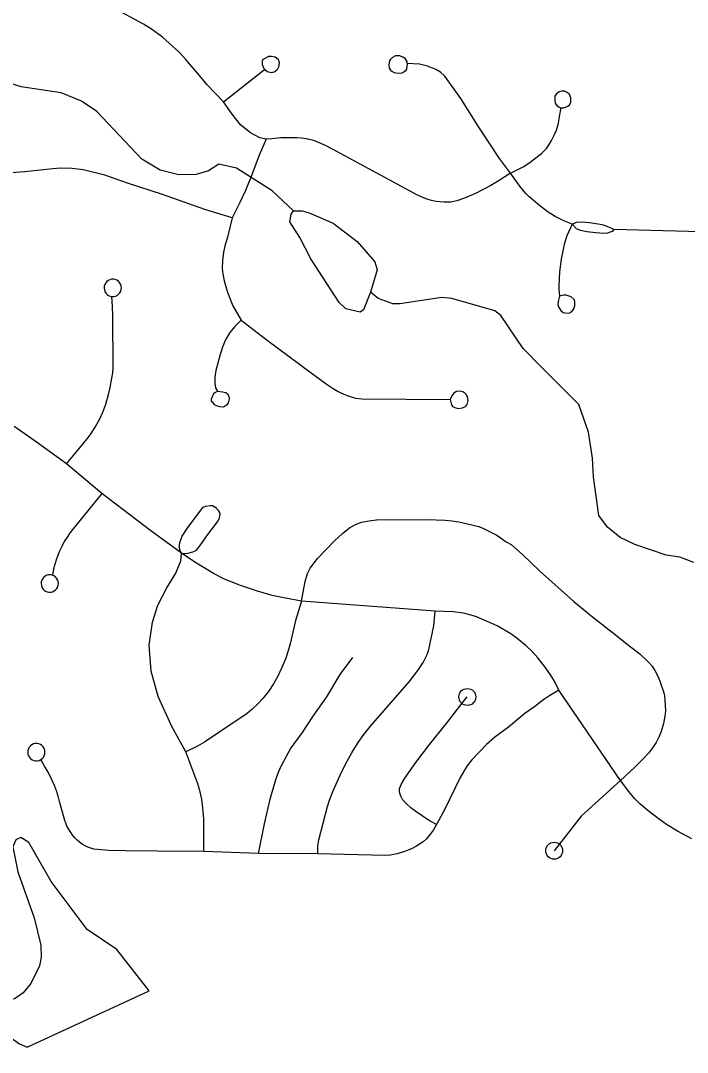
# Model space of a CAD drawing. Extents: x -19 to 366, y -4 to 359.
# Drawn here: x 146.424 to 146.796, y 191.897 to 192.473 of the extents above; entities that cross this region are included whole.
import ezdxf

# ---------------------------------------------------------------- set-up
doc = ezdxf.new("R2010")
doc.units = 0
for name, color, linetype in [('Level 33', 7, 'Continuous'), ('Level 35', 7, 'Continuous'), ('Level 60', 7, 'Continuous')]:
    doc.layers.add(name, color=color, linetype=linetype)

msp = doc.modelspace()

# ---------------------------------------------------------------- linework, layer by layer
at = {"layer": 'Level 33'}
for points in [[(146.53747, 192.42718), (146.52831, 192.43675), (146.52398, 192.44191), (146.51623, 192.4511), (146.5128, 192.45479), (146.50333, 192.46321), (146.49735, 192.46782), (146.49288, 192.47062), (146.47618, 192.47941), (146.46951, 192.48235), (146.46324, 192.48438), (146.44205, 192.48907), (146.43969, 192.48935), (146.41661, 192.49058), (146.40915, 192.49217), (146.4055, 192.49309), (146.40275, 192.49397), (146.4003, 192.4945), (146.38098, 192.49731), (146.36666, 192.4977), (146.34074, 192.49727), (146.33687, 192.49679), (146.33007, 192.49537)], [(146.56026, 192.4453), (146.55912, 192.4479), (146.55909, 192.4496), (146.55943, 192.45076), (146.56272, 192.45271), (146.56418, 192.45271), (146.56633, 192.45236), (146.56783, 192.45109), (146.56839, 192.44914), (146.56811, 192.44662), (146.56737, 192.44512), (146.56608, 192.44403), (146.56413, 192.44349), (146.56175, 192.44394), (146.56026, 192.4453)], [(146.63993, 192.44859), (146.63955, 192.44539), (146.63871, 192.44436), (146.63764, 192.4436), (146.63684, 192.44326), (146.63436, 192.44306), (146.63281, 192.44343), (146.63115, 192.44431), (146.63008, 192.44603), (146.62986, 192.4479), (146.62999, 192.44907), (146.63029, 192.45019), (146.63079, 192.45102), (146.63189, 192.4522), (146.63321, 192.45295)], [(146.63993, 192.44859), (146.63983, 192.44963), (146.63871, 192.45137), (146.63791, 192.45201), (146.63573, 192.45286), (146.63321, 192.45295)], [(146.69749, 192.38744), (146.69132, 192.39566), (146.67979, 192.4131), (146.66988, 192.42905), (146.66091, 192.4416), (146.65848, 192.4437), (146.65623, 192.44509), (146.65515, 192.44568), (146.65127, 192.44704), (146.64669, 192.44819), (146.63993, 192.44859)], [(146.53747, 192.42718), (146.56026, 192.4453)], [(146.72586, 192.42392), (146.72732, 192.42398), (146.72957, 192.42477), (146.73061, 192.42581), (146.73114, 192.42706), (146.73114, 192.42945), (146.73037, 192.43131), (146.72908, 192.43249), (146.72838, 192.43288), (146.72757, 192.43311), (146.7261, 192.43313), (146.72465, 192.43273), (146.72291, 192.43143), (146.7223, 192.43038), (146.7222, 192.42812), (146.72235, 192.42644), (146.72333, 192.42513), (146.72459, 192.42418), (146.72586, 192.42392)], [(146.56126, 192.4064), (146.55778, 192.40726), (146.55253, 192.40996), (146.54703, 192.41432), (146.54222, 192.42042), (146.53747, 192.42718)], [(146.69749, 192.38744), (146.70488, 192.39128), (146.70844, 192.39355), (146.71475, 192.39846), (146.71648, 192.4001), (146.71754, 192.40128), (146.71906, 192.40346), (146.72043, 192.40577), (146.72207, 192.40895), (146.72315, 192.41154), (146.72431, 192.41541), (146.72482, 192.41911), (146.72586, 192.42392)], [(146.56126, 192.4064), (146.55733, 192.39751), (146.55328, 192.38657), (146.54964, 192.37774), (146.54659, 192.37108), (146.54223, 192.3625)], [(146.69749, 192.38744), (146.69124, 192.38338), (146.68647, 192.38063), (146.67793, 192.37617), (146.67178, 192.37348), (146.66756, 192.37205), (146.66424, 192.37136), (146.66055, 192.37128), (146.65606, 192.37175), (146.65344, 192.37224), (146.65093, 192.37295), (146.64866, 192.37383), (146.64558, 192.37525), (146.59816, 192.40089), (146.59424, 192.40284), (146.58788, 192.40566), (146.58361, 192.40667), (146.58095, 192.40703), (146.57834, 192.40717), (146.56943, 192.40717), (146.56433, 192.40656), (146.56126, 192.4064)], [(146.54223, 192.3625), (146.527, 192.36713), (146.50333, 192.37561), (146.48395, 192.38196), (146.47132, 192.38639), (146.4592, 192.38937), (146.45295, 192.39008), (146.44652, 192.39021), (146.44215, 192.38994), (146.42669, 192.38818), (146.41899, 192.38759), (146.41477, 192.38755), (146.40636, 192.38785)], [(146.73183, 192.35904), (146.72727, 192.3609), (146.72237, 192.36324), (146.71851, 192.36575), (146.71383, 192.36925), (146.70778, 192.37448), (146.70597, 192.37623), (146.70272, 192.38023), (146.69749, 192.38744)], [(146.54223, 192.3625), (146.53966, 192.35187), (146.53818, 192.3467), (146.53747, 192.34337), (146.5369, 192.33884), (146.53677, 192.3343), (146.53703, 192.33131), (146.53786, 192.32746), (146.53949, 192.32176), (146.54065, 192.31878), (146.5427, 192.31352), (146.54721, 192.30543)], [(146.73183, 192.35904), (146.72897, 192.35247), (146.72769, 192.3484), (146.72666, 192.34417), (146.72575, 192.33958), (146.7249, 192.3324), (146.72438, 192.3247), (146.72439, 192.32282), (146.72484, 192.31886)], [(146.75508, 192.35601), (146.75399, 192.35668), (146.75049, 192.3582), (146.74865, 192.35866), (146.74285, 192.35965), (146.73766, 192.36024), (146.73431, 192.35998), (146.73183, 192.35904)], [(146.75508, 192.35601), (146.75428, 192.35502), (146.75306, 192.35454), (146.7517, 192.35406), (146.74953, 192.35385), (146.74516, 192.35421), (146.74008, 192.35484), (146.73662, 192.35548), (146.73434, 192.35646), (146.73183, 192.35904)], [(146.81727, 192.35445), (146.75508, 192.35601)], [(146.47519, 192.31865), (146.47619, 192.31867), (146.47717, 192.31889), (146.47811, 192.31932), (146.47892, 192.31994), (146.47958, 192.32071), (146.48008, 192.3216), (146.48038, 192.32257), (146.48047, 192.32358), (146.48034, 192.3246), (146.48001, 192.32556), (146.47948, 192.32643), (146.47877, 192.32718), (146.47795, 192.32776), (146.47701, 192.32816), (146.47601, 192.32835), (146.475, 192.32831), (146.47403, 192.32807), (146.47312, 192.32763), (146.47234, 192.32701), (146.4717, 192.32625), (146.4712, 192.32537), (146.47092, 192.32441), (146.47083, 192.32341), (146.47096, 192.32241), (146.47127, 192.32146), (146.47177, 192.3206), (146.47246, 192.31986), (146.47328, 192.31927), (146.47419, 192.31886), (146.47519, 192.31865)], [(146.44992, 192.2255), (146.45543, 192.23204), (146.46139, 192.2394), (146.46355, 192.2423), (146.46588, 192.24591), (146.46842, 192.25046), (146.47014, 192.25415), (146.47178, 192.25871), (146.47337, 192.26412), (146.47425, 192.26795), (146.47522, 192.27326), (146.47566, 192.27625), (146.47581, 192.27896), (146.47574, 192.30813), (146.47559, 192.31314), (146.47519, 192.31865)], [(146.72484, 192.31886), (146.72409, 192.31595), (146.72398, 192.31427), (146.72426, 192.3129), (146.7255, 192.31094), (146.72695, 192.30987), (146.728, 192.30955), (146.73023, 192.3095), (146.73151, 192.31016), (146.73264, 192.31141), (146.73345, 192.31353), (146.73335, 192.31593), (146.73297, 192.31702), (146.73141, 192.31849), (146.73025, 192.31899), (146.72856, 192.31948), (146.72702, 192.31954), (146.72484, 192.31886)], [(146.54721, 192.30543), (146.54373, 192.30205), (146.54087, 192.29862), (146.53863, 192.29452), (146.53701, 192.29096), (146.53551, 192.28634), (146.53322, 192.27752), (146.53255, 192.27371), (146.53265, 192.27025), (146.53303, 192.26781), (146.53404, 192.26588)], [(146.54721, 192.30543), (146.56185, 192.29431), (146.58629, 192.27612), (146.59471, 192.27003), (146.5986, 192.26741), (146.60137, 192.26578), (146.60368, 192.26467), (146.60689, 192.26338), (146.61105, 192.26205), (146.61457, 192.26162), (146.66392, 192.26125)], [(146.53404, 192.26588), (146.53682, 192.26563), (146.5387, 192.26519), (146.53962, 192.26443), (146.54038, 192.2631), (146.54058, 192.26173), (146.54008, 192.25946), (146.5391, 192.25817), (146.5375, 192.25706), (146.53541, 192.25715), (146.53297, 192.25799), (146.53237, 192.25847), (146.53079, 192.26064), (146.53075, 192.26168), (146.53181, 192.26432), (146.53248, 192.26506), (146.53404, 192.26588)], [(146.66392, 192.26125), (146.66465, 192.25825), (146.6651, 192.25744), (146.66642, 192.25678), (146.6684, 192.2563), (146.67078, 192.25663), (146.67242, 192.2574), (146.67326, 192.25858), (146.67386, 192.26066), (146.67356, 192.26272), (146.67283, 192.26414), (146.67205, 192.26482), (146.67099, 192.26548), (146.66915, 192.26592), (146.66731, 192.26574), (146.66589, 192.26489), (146.6647, 192.26341), (146.66392, 192.26125)], [(146.44992, 192.2255), (146.4337, 192.23708), (146.42064, 192.24616)], [(146.4696, 192.20895), (146.44992, 192.2255)], [(146.4696, 192.20895), (146.45182, 192.18706), (146.45017, 192.18459), (146.44864, 192.18204), (146.44725, 192.17941), (146.44595, 192.17672), (146.44483, 192.17395), (146.44426, 192.17241), (146.44258, 192.16686), (146.44197, 192.16334)], [(146.51403, 192.17562), (146.49689, 192.1881), (146.4696, 192.20895)], [(146.51403, 192.17562), (146.51327, 192.17712), (146.51291, 192.17829), (146.51284, 192.17979), (146.51314, 192.18158), (146.51374, 192.18367), (146.51436, 192.18514), (146.51717, 192.18942), (146.52359, 192.19816), (146.52615, 192.20118), (146.52752, 192.20186), (146.53007, 192.20228), (146.5314, 192.20212), (146.53241, 192.20154)], [(146.51403, 192.17562), (146.51586, 192.17538), (146.51763, 192.17558), (146.52094, 192.17651), (146.52238, 192.17738), (146.52449, 192.1798), (146.52819, 192.18527), (146.53411, 192.19301), (146.53505, 192.19485), (146.53541, 192.19631), (146.53551, 192.19759), (146.5352, 192.19852), (146.53461, 192.19941), (146.5336, 192.20053), (146.53241, 192.20154)], [(146.58091, 192.14885), (146.5829, 192.15981), (146.58421, 192.1642), (146.58578, 192.16722), (146.58799, 192.17025), (146.58988, 192.17257), (146.59951, 192.18259), (146.60372, 192.18654), (146.60773, 192.18967), (146.61112, 192.19166), (146.61431, 192.19287), (146.61867, 192.19373), (146.62273, 192.19411), (146.65098, 192.19433), (146.66103, 192.19398), (146.66488, 192.1936), (146.66864, 192.19303), (146.676, 192.1915), (146.6798, 192.19042), (146.68205, 192.18956), (146.68982, 192.18561), (146.69516, 192.182), (146.69784, 192.18043), (146.70423, 192.17494), (146.71369, 192.16585), (146.73284, 192.14869), (146.74328, 192.14015), (146.75594, 192.13034), (146.76351, 192.12417), (146.7696, 192.11945), (146.77452, 192.11478), (146.77648, 192.11269), (146.77802, 192.11019), (146.77999, 192.10626), (146.78104, 192.10375), (146.78301, 192.09783), (146.78342, 192.09614), (146.78368, 192.09357), (146.78388, 192.08779), (146.78362, 192.08473), (146.78293, 192.08067), (146.78155, 192.07614), (146.78027, 192.07307), (146.7787, 192.07013), (146.77673, 192.06709), (146.77445, 192.06415), (146.77165, 192.0611), (146.76666, 192.0561), (146.7588, 192.04895)], [(146.51642, 192.06479), (146.50868, 192.07897), (146.50091, 192.09576), (146.49707, 192.10987), (146.49588, 192.12436), (146.49791, 192.13716), (146.50078, 192.14659), (146.50575, 192.15628), (146.51084, 192.16442), (146.51371, 192.17129), (146.51403, 192.17562)], [(146.58091, 192.14885), (146.57117, 192.15065), (146.56454, 192.1521), (146.55632, 192.15448), (146.54747, 192.15733), (146.54546, 192.15811), (146.53755, 192.16133), (146.53194, 192.16423), (146.52143, 192.17052), (146.51403, 192.17562)], [(146.44007, 192.15387), (146.44106, 192.15389), (146.44205, 192.15411), (146.44298, 192.15454), (146.44379, 192.15516), (146.44446, 192.15593), (146.44495, 192.15682), (146.44526, 192.15779), (146.44534, 192.15881), (146.44522, 192.15982), (146.44488, 192.16078), (146.44436, 192.16165), (146.44365, 192.1624), (146.44283, 192.16298), (146.44189, 192.16338), (146.44089, 192.16357), (146.43987, 192.16353), (146.43891, 192.16329), (146.438, 192.16285), (146.43721, 192.16223), (146.43657, 192.16147), (146.43608, 192.16059), (146.4358, 192.15963), (146.43571, 192.15863), (146.43583, 192.15763), (146.43615, 192.15668), (146.43665, 192.15582), (146.43733, 192.15508), (146.43815, 192.15449), (146.43907, 192.15408), (146.44007, 192.15387)], [(146.58091, 192.14885), (146.57754, 192.13801), (146.57452, 192.12503), (146.57332, 192.12054), (146.57217, 192.11702), (146.57003, 192.11187), (146.56754, 192.10661), (146.56533, 192.10271), (146.56247, 192.09857), (146.5593, 192.09466), (146.5567, 192.09183), (146.55328, 192.08848), (146.55069, 192.08626), (146.53593, 192.07629), (146.52682, 192.07034), (146.52298, 192.06809), (146.51642, 192.06479)], [(146.65549, 192.14331), (146.58091, 192.14885)], [(146.59, 192.00804), (146.59004, 192.01239), (146.59055, 192.01582), (146.5954, 192.03429), (146.59655, 192.03785), (146.59844, 192.04277), (146.6033, 192.05343), (146.60643, 192.05964), (146.60927, 192.06471), (146.61259, 192.0701), (146.61561, 192.07444), (146.61944, 192.07913), (146.64099, 192.10391), (146.64585, 192.11011), (146.64879, 192.11461), (146.6511, 192.11908), (146.65203, 192.12197), (146.65481, 192.13515), (146.65549, 192.14331)], [(146.72445, 192.09931), (146.72207, 192.10419), (146.72027, 192.10729), (146.71689, 192.1121), (146.7127, 192.11732), (146.70962, 192.1208), (146.70623, 192.12401), (146.7013, 192.12812), (146.69769, 192.1307), (146.69005, 192.13513), (146.67853, 192.14007), (146.67561, 192.14112), (146.6713, 192.1421), (146.66552, 192.14288), (146.65549, 192.14331)], [(146.55701, 192.0081), (146.56028, 192.02468), (146.56349, 192.0385), (146.56664, 192.04951), (146.56811, 192.05353), (146.56964, 192.05695), (146.57248, 192.06249), (146.57482, 192.06646), (146.58154, 192.07555), (146.58752, 192.08474), (146.59515, 192.09558), (146.60259, 192.10794), (146.60951, 192.11738)], [(146.72445, 192.09931), (146.71891, 192.09598), (146.71601, 192.09401), (146.71105, 192.09016), (146.70544, 192.0862), (146.69636, 192.0787), (146.68871, 192.07303), (146.68414, 192.06901), (146.67599, 192.06042), (146.67448, 192.05862), (146.67303, 192.05651), (146.66952, 192.05051), (146.66081, 192.03293), (146.65619, 192.02427)], [(146.7588, 192.04895), (146.72445, 192.09931)], [(146.65619, 192.02427), (146.6518, 192.02679), (146.64479, 192.03154), (146.64193, 192.03371), (146.63906, 192.0363), (146.63732, 192.03826), (146.63626, 192.04022), (146.63565, 192.0424), (146.63564, 192.04448), (146.63672, 192.04699), (146.63855, 192.05017), (146.64463, 192.05888), (146.65177, 192.06822), (146.66246, 192.08133), (146.66982, 192.09098), (146.67343, 192.09544)], [(146.43259, 192.05985), (146.43358, 192.05987), (146.43457, 192.06009), (146.43551, 192.06052), (146.43632, 192.06114), (146.43698, 192.06191), (146.43747, 192.0628), (146.43778, 192.06377), (146.43786, 192.06478), (146.43774, 192.0658), (146.4374, 192.06676), (146.43688, 192.06763), (146.43617, 192.06838), (146.43535, 192.06896), (146.43441, 192.06936), (146.43341, 192.06955), (146.43239, 192.06951), (146.43143, 192.06927), (146.43052, 192.06883), (146.42973, 192.06821), (146.42909, 192.06745), (146.4286, 192.06657), (146.42832, 192.06561), (146.42823, 192.06461), (146.42835, 192.06361), (146.42867, 192.06266), (146.42917, 192.0618), (146.42985, 192.06106), (146.43068, 192.06047), (146.43159, 192.06006), (146.43259, 192.05985)], [(146.5264, 192.00921), (146.52653, 192.01924), (146.52637, 192.02758), (146.52598, 192.0336), (146.52529, 192.03849), (146.52424, 192.04332), (146.52314, 192.04705), (146.51642, 192.06479)], [(146.5264, 192.00921), (146.50069, 192.00951), (146.48283, 192.00962), (146.47338, 192.00981), (146.46516, 192.01056), (146.46344, 192.01106), (146.46179, 192.01169), (146.46018, 192.01247), (146.45863, 192.01338), (146.45718, 192.01442), (146.45582, 192.01558), (146.45458, 192.01685), (146.45342, 192.01822), (146.45241, 192.01968), (146.45191, 192.02049), (146.45094, 192.02193), (146.45012, 192.02344), (146.44943, 192.02502), (146.44888, 192.02666), (146.44856, 192.02791), (146.44596, 192.03716), (146.44516, 192.04016), (146.44422, 192.04311), (146.44314, 192.04602), (146.44192, 192.04887), (146.44056, 192.05166), (146.43908, 192.05439), (146.43776, 192.05652), (146.43551, 192.06052)], [(146.7588, 192.04895), (146.7369, 192.02893), (146.72187, 192.00974)], [(146.79867, 192.01637), (146.79065, 192.02071), (146.78452, 192.02436), (146.78044, 192.02723), (146.77522, 192.0313), (146.76966, 192.03595), (146.76683, 192.03869), (146.76359, 192.04266), (146.7588, 192.04895)], [(146.65619, 192.02427), (146.65455, 192.02129), (146.65295, 192.01914), (146.65062, 192.01644), (146.64875, 192.01477), (146.64462, 192.01203), (146.64236, 192.01076), (146.63831, 192.00921), (146.63436, 192.00804), (146.63052, 192.00727), (146.62743, 192.00714), (146.59, 192.00804)], [(146.55701, 192.0081), (146.5264, 192.00921)], [(146.59, 192.00804), (146.55701, 192.0081)]]:
    msp.add_lwpolyline(points, dxfattribs=at)
for centre in [(146.67343, 192.09544), (146.72187, 192.00974)]:
    msp.add_circle(centre, 0.00473, dxfattribs=at)
at = {"layer": 'Level 35'}
for points in [[(146.71502, 192.27907), (146.70451, 192.2898), (146.69203, 192.30809), (146.68879, 192.31072), (146.66485, 192.31754), (146.65916, 192.31825), (146.6357, 192.31464), (146.63191, 192.31461), (146.62374, 192.31757), (146.61935, 192.32114), (146.61546, 192.31124), (146.61357, 192.3099), (146.6056, 192.31192), (146.60197, 192.3153), (146.58622, 192.33964), (146.58005, 192.35153), (146.57448, 192.3604), (146.5752, 192.36458), (146.57651, 192.36649), (146.56448, 192.37758), (146.54466, 192.39031), (146.53479, 192.3925), (146.52914, 192.38885), (146.52214, 192.38671), (146.51248, 192.38662), (146.50204, 192.38919), (146.49194, 192.39537), (146.4667, 192.4219), (146.45831, 192.42771), (146.4469, 192.43235), (146.42452, 192.43558), (146.41749, 192.4378)], [(146.57651, 192.36649), (146.58125, 192.36653), (146.58524, 192.36542), (146.59855, 192.35965), (146.6119, 192.34933), (146.62185, 192.33804), (146.62322, 192.3335), (146.61935, 192.32114)], [(146.79972, 192.17035), (146.79193, 192.17332), (146.78434, 192.17459), (146.76685, 192.18051), (146.75867, 192.18442), (146.75161, 192.19005), (146.74682, 192.19665), (146.74379, 192.21825), (146.74332, 192.22867), (146.74111, 192.24307), (146.73566, 192.25857), (146.71502, 192.27907)], [(146.49601, 191.9317), (146.478, 191.95468), (146.46142, 191.96574), (146.44129, 191.9925), (146.42878, 192.01439), (146.4244, 192.01701), (146.42157, 192.01585), (146.4199, 192.01185), (146.42267, 191.99803), (146.4318, 191.97232), (146.43554, 191.95699), (146.43578, 191.95035), (146.43488, 191.9456), (146.43004, 191.9357), (146.42573, 191.93054), (146.42121, 191.92728), (146.40817, 191.92357), (146.40535, 191.92051), (146.40558, 191.91615), (146.40826, 191.91276), (146.4237, 191.90208), (146.42789, 191.90022)], [(146.42789, 191.90022), (146.49601, 191.9317)]]:
    msp.add_lwpolyline(points, dxfattribs=at)
at = {"layer": 'Level 60'}
for points in [[(154.11585, 1.87092), (153.9063, 10.48743), (153.69602, 19.10409), (153.48501, 27.72087), (153.27327, 36.3378), (153.0608, 44.95486), (152.84759, 53.57206), (152.63366, 62.1894), (152.419, 70.80688), (152.20362, 79.42449), (151.98751, 88.04225), (151.77068, 96.66014), (151.55312, 105.27817), (151.33484, 113.89634), (151.11584, 122.51465), (150.89612, 131.13311), (150.67568, 139.7517), (150.45452, 148.37043), (150.23264, 156.98931), (150.01005, 165.60832), (149.78674, 174.22748), (149.56272, 182.84677), (149.33799, 191.46621), (149.11254, 200.0858), (148.88638, 208.70552), (148.65952, 217.32539), (148.43194, 225.9454), (148.20366, 234.56555), (147.97466, 243.18584), (147.74497, 251.80628), (147.51457, 260.42687), (147.28346, 269.04759), (147.05165, 277.66846), (146.81914, 286.28948), (146.58593, 294.91064), (146.35202, 303.53194), (146.11742, 312.15339), (145.88211, 320.77499), (145.64611, 329.39673), (145.40941, 338.01861), (145.17202, 346.64065)], [(146.77834, 1.69699), (146.57878, 10.31313), (146.37852, 18.92942), (146.17757, 27.54584), (145.97591, 36.16241), (145.77356, 44.77911), (145.57052, 53.39596), (145.36679, 62.01295), (145.16236, 70.63008), (144.95724, 79.24735), (144.75142, 87.86477), (144.54492, 96.48232), (144.33773, 105.10002), (144.12986, 113.71787), (143.92129, 122.33585), (143.71204, 130.95398), (143.5021, 139.57225), (143.29148, 148.19067), (143.08018, 156.80923), (142.8682, 165.42794), (142.65553, 174.04679), (142.44218, 182.66579), (142.22816, 191.28493), (142.01345, 199.90421), (141.79807, 208.52365), (141.58202, 217.14322), (141.36528, 225.76295), (141.14788, 234.38282), (140.9298, 243.00284), (140.71105, 251.623), (140.49162, 260.24332), (140.27153, 268.86377), (140.05077, 277.48438), (139.82934, 286.10514), (139.60724, 294.72604), (139.38447, 303.34709), (139.16105, 311.96829), (138.93695, 320.58964), (138.7122, 329.21114), (138.48678, 337.83278), (138.2607, 346.45458)], [(0, 189.51617), (7.11214, 189.52059), (14.22427, 189.53386), (21.33637, 189.55597), (28.44845, 189.58693), (35.56048, 189.62672), (42.67245, 189.67537), (49.78436, 189.73285), (56.89619, 189.79918), (64.00793, 189.87436), (71.11958, 189.95838), (78.23111, 190.05124), (85.34253, 190.15294), (92.45381, 190.26349), (99.56495, 190.38288), (106.67593, 190.51112), (113.78675, 190.6482), (120.89739, 190.79412), (128.00785, 190.94888), (135.11811, 191.11248), (142.22816, 191.28493), (149.33799, 191.46621), (156.44759, 191.65634), (163.55694, 191.85531), (170.66605, 192.06312), (177.77489, 192.27977), (184.88345, 192.50526), (191.99173, 192.73959), (199.09971, 192.98276), (206.20739, 193.23477), (213.31474, 193.49561), (220.42177, 193.7653), (227.52845, 194.04382), (234.63479, 194.33118), (241.74076, 194.62738), (248.84635, 194.93241), (255.95157, 195.24628), (263.05638, 195.56898), (270.16079, 195.90052), (277.26478, 196.24089), (284.36834, 196.5901), (291.47147, 196.94814), (298.57414, 197.31501), (305.67635, 197.69072), (312.77809, 198.07525), (319.87934, 198.46862), (326.9801, 198.87082), (334.08035, 199.28185), (341.18009, 199.7017)]]:
    msp.add_spline(points, degree=3, dxfattribs=at)

doc.saveas('drawing.dxf')
